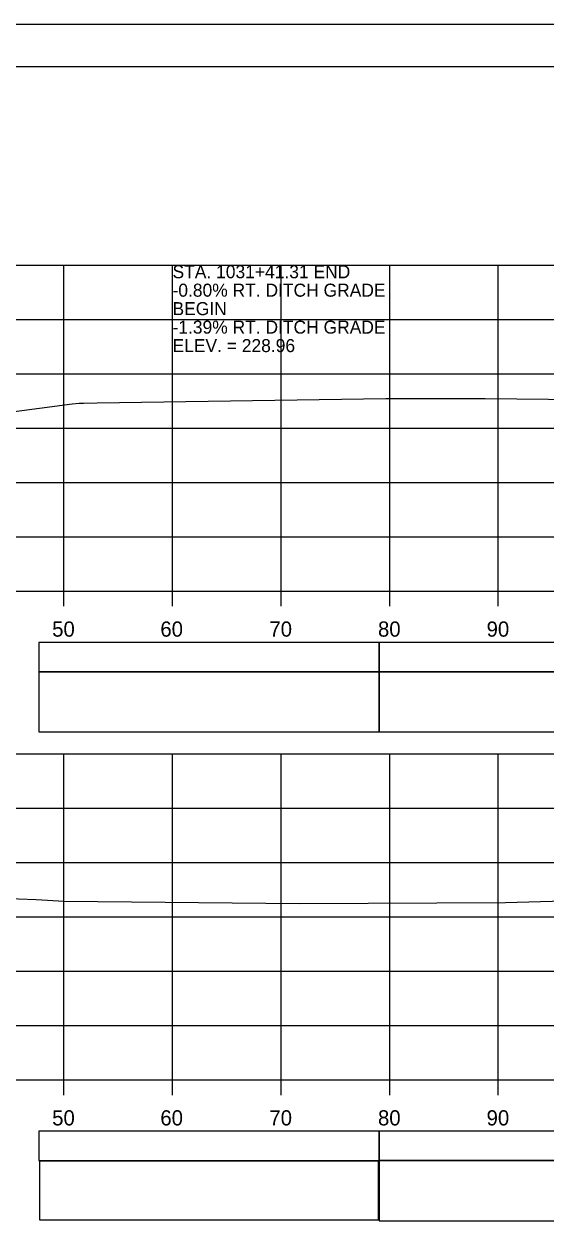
# Model space of a CAD drawing. Extents: x 1386544 to 1388153, y 379785 to 390999.
# Drawn here: x 1387394.2 to 1387442.3, y 385103.7 to 385214.9 of the extents above; entities that cross this region are included whole.
import ezdxf

# ---------------------------------------------------------------- set-up
doc = ezdxf.new("R2010")
doc.units = 0
for name, color, linetype in [('R_Axis', 7, 'Continuous'), ('R_Axis Annot', 7, 'Continuous'), ('R_Border', 7, 'Continuous'), ('R_Exist Surface', 7, 'Continuous'), ('R_Fin Surface Annot', 7, 'Continuous'), ('R_Grid', 7, 'Continuous'), ('R_No Plot', 7, 'Continuous'), ('R_Striping', 7, 'Continuous')]:
    doc.layers.add(name, color=color, linetype=linetype)

msp = doc.modelspace()

# ---------------------------------------------------------------- linework, layer by layer
at = {"layer": 'R_Axis'}
for p, q in [((1387197.88, 385162.7), (1387497.88, 385162.7)), ((1387397.88, 385161.3), (1387397.88, 385162.7)), ((1387407.88, 385161.3), (1387407.88, 385162.7)), ((1387417.88, 385161.3), (1387417.88, 385162.7)), ((1387427.88, 385161.3), (1387427.88, 385162.7)), ((1387437.88, 385161.3), (1387437.88, 385162.7)), ((1387197.88, 385117.7), (1387497.88, 385117.7)), ((1387397.88, 385116.3), (1387397.88, 385117.7)), ((1387407.88, 385116.3), (1387407.88, 385117.7)), ((1387417.88, 385116.3), (1387417.88, 385117.7)), ((1387427.88, 385116.3), (1387427.88, 385117.7)), ((1387437.88, 385116.3), (1387437.88, 385117.7))]:
    msp.add_line(p, q, dxfattribs=at)
at = {"layer": 'R_Axis Annot'}
for points in [[(1387426.9, 385155.26), (1387497.88, 385155.26), (1387497.88, 385157.97), (1387426.9, 385157.97)], [(1387426.9, 385149.73), (1387497.88, 385149.73), (1387497.88, 385155.26), (1387426.9, 385155.26)], [(1387426.9, 385110.26), (1387497.88, 385110.26), (1387497.88, 385112.97), (1387426.9, 385112.97)], [(1387426.9, 385104.73), (1387497.88, 385104.73), (1387497.88, 385110.26), (1387426.9, 385110.26)]]:
    msp.add_lwpolyline(points, close=True, dxfattribs=at)
at = {"layer": 'R_Border'}
msp.add_line((1387189.88, 385211), (1387506.06, 385211), dxfattribs=at)
at = {"layer": 'R_Exist Surface'}
for points in [[(1387392.61, 385179.14), (1387398.64, 385179.94), (1387399.29, 385180.01), (1387399.69, 385179.99), (1387400.94, 385180.02), (1387427.53, 385180.43), (1387431.33, 385180.43), (1387433.04, 385180.42), (1387436.68, 385180.44), (1387448.33, 385180.32), (1387458.29, 385180.44), (1387463.33, 385180.04), (1387468.03, 385180.08), (1387482.15, 385180.28), (1387487.27, 385180.32), (1387497.88, 385180.46)], [(1387390.42, 385134.5), (1387395.32, 385134.29), (1387397.9, 385134.15), (1387419.57, 385133.92), (1387438.55, 385134.02), (1387446.06, 385134.23), (1387497.88, 385133.66)]]:
    msp.add_lwpolyline(points, dxfattribs=at)
at = {"layer": 'R_Grid'}
for p, q in [((1387197.88, 385192.7), (1387497.88, 385192.7)), ((1387397.88, 385162.7), (1387397.88, 385192.7)), ((1387407.88, 385162.7), (1387407.88, 385192.7)), ((1387417.88, 385162.7), (1387417.88, 385192.7)), ((1387427.88, 385162.7), (1387427.88, 385192.7)), ((1387437.88, 385162.7), (1387437.88, 385192.7)), ((1387197.88, 385187.7), (1387497.88, 385187.7)), ((1387197.88, 385182.7), (1387497.88, 385182.7)), ((1387197.88, 385177.7), (1387497.88, 385177.7)), ((1387197.88, 385172.7), (1387497.88, 385172.7)), ((1387197.88, 385167.7), (1387497.88, 385167.7)), ((1387197.88, 385162.7), (1387497.88, 385162.7)), ((1387197.88, 385147.7), (1387497.88, 385147.7)), ((1387397.88, 385117.7), (1387397.88, 385147.7)), ((1387407.88, 385117.7), (1387407.88, 385147.7)), ((1387417.88, 385117.7), (1387417.88, 385147.7)), ((1387427.88, 385117.7), (1387427.88, 385147.7)), ((1387437.88, 385117.7), (1387437.88, 385147.7)), ((1387197.88, 385142.7), (1387497.88, 385142.7)), ((1387197.88, 385137.7), (1387497.88, 385137.7)), ((1387197.88, 385132.7), (1387497.88, 385132.7)), ((1387197.88, 385127.7), (1387497.88, 385127.7)), ((1387197.88, 385122.7), (1387497.88, 385122.7)), ((1387197.88, 385117.7), (1387497.88, 385117.7))]:
    msp.add_line(p, q, dxfattribs=at)
at = {"layer": 'R_No Plot'}
msp.add_line((1387177.48, 385214.89), (1387510.81, 385214.89), dxfattribs=at)
for points in [[(1387177.47, 385214.89), (1387510.81, 385214.89), (1387510.81, 385001.55), (1387177.47, 385001.55)], [(1387423.8, 385211), (1387443.42, 385211), (1387443.42, 385201.12), (1387459.53, 385201.12), (1387482.73, 385201.12), (1387482.73, 385176.78), (1387506.06, 385176.78), (1387506.06, 385005.54), (1387189.88, 385005.54), (1387189.88, 385211)]]:
    msp.add_lwpolyline(points, close=True, dxfattribs=at)
at = {"layer": 'R_Striping'}
for points in [[(1387395.56, 385155.26), (1387426.9, 385155.26), (1387426.9, 385157.97), (1387395.56, 385157.97)], [(1387395.56, 385149.74), (1387426.9, 385149.74), (1387426.9, 385155.26), (1387395.56, 385155.26)], [(1387395.56, 385110.26), (1387426.9, 385110.26), (1387426.9, 385112.97), (1387395.56, 385112.97)], [(1387395.62, 385104.8), (1387426.85, 385104.8), (1387426.85, 385110.21), (1387395.62, 385110.21)]]:
    msp.add_lwpolyline(points, close=True, dxfattribs=at)

# ---------------------------------------------------------------- texts
at = {"layer": 'R_Axis Annot'}
for s, p in [('50', (1387396.8, 385158.5)), ('60', (1387406.76, 385158.5)), ('70', (1387416.8, 385158.5)), ('80', (1387426.8, 385158.5)), ('90', (1387436.8, 385158.5)), ('50', (1387396.8, 385113.5)), ('60', (1387406.76, 385113.5)), ('70', (1387416.8, 385113.5)), ('80', (1387426.8, 385113.5)), ('90', (1387436.8, 385113.5))]:
    msp.add_text(s, height=1.4, dxfattribs=at).set_placement(p)
at = {"layer": 'R_Fin Surface Annot'}
for s, p in [('STA. 1031+41.31 END', (1387407.88, 385191.5)), ('-0.80% RT. DITCH GRADE', (1387407.88, 385189.8)), ('BEGIN', (1387407.88, 385188.1)), ('-1.39% RT. DITCH GRADE', (1387407.88, 385186.4)), ('ELEV. = 228.96', (1387407.88, 385184.7))]:
    msp.add_text(s, height=1.2, dxfattribs=at).set_placement(p)

doc.saveas('drawing.dxf')
